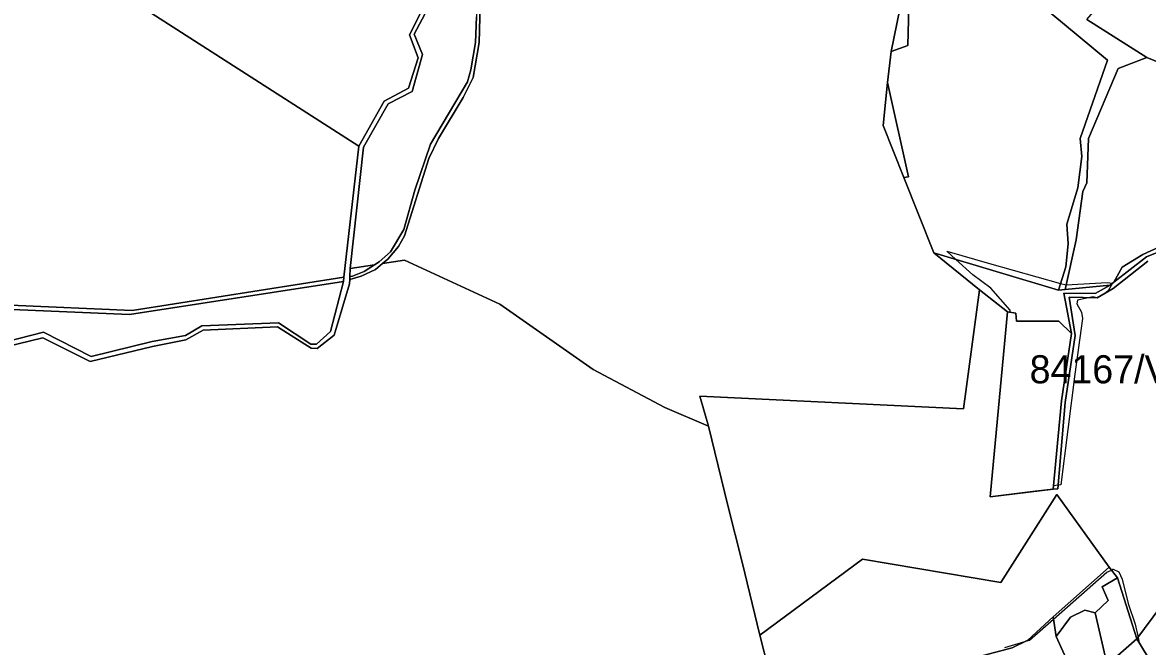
# Model space of a CAD drawing. Extents: x -477304 to -465429, y -1159113 to -1149210.
# Drawn here: x -474575 to -473975, y -1151558 to -1151225 of the extents above; entities that cross this region are included whole.
import ezdxf

# ---------------------------------------------------------------- set-up
doc = ezdxf.new("R2010")
doc.units = 0
for name, color, linetype in [('BPEJ_s', 7, 'Continuous'), ('orna_s', 7, 'Continuous'), ('ostatni_s', 7, 'Continuous'), ('PUPFL_s', 7, 'Continuous'), ('trav_porost_s', 7, 'Continuous'), ('voda_s', 7, 'Continuous')]:
    doc.layers.add(name, color=color, linetype=linetype)

msp = doc.modelspace()

# ---------------------------------------------------------------- linework, layer by layer
at = {"layer": 'BPEJ_s'}
msp.add_lwpolyline([(-474021.25, -1151363.86), (-474018.29, -1151364.69), (-473996.33, -1151363.42), (-473993.63, -1151363.84), (-473993.56, -1151363.85), (-473995.9, -1151367.89), (-473996.87, -1151368.74), (-473997.61, -1151369.39), (-473999.66, -1151370.36), (-474002.08, -1151371.52), (-474003.79, -1151371.09), (-474005.64, -1151371.46), (-474012.31, -1151372.8), (-474012.52, -1151374.71), (-474010.18, -1151379.19), (-474009.54, -1151382.6), (-474013.58, -1151412.26), (-474021.12, -1151471.36), (-474022.58, -1151471.59), (-474023.82, -1151471.78), (-474024.98, -1151471.95), (-474025.14, -1151473.68), (-474034.68, -1151474.86), (-474058.89, -1151477.85), (-474049.64, -1151378.98), (-474048.22, -1151379.26), (-474048.11, -1151378.12), (-474058.55, -1151366.4), (-474068.14, -1151359.37), (-474077.21, -1151351.14), (-474082.02, -1151346.77), (-474059.19, -1151353.19)], close=True, dxfattribs=at)
for points in [[(-474022.58, -1151471.59), (-474023.82, -1151471.78), (-474024.98, -1151471.95), (-474025.14, -1151473.68), (-474034.68, -1151474.86), (-474058.89, -1151477.85), (-474049.64, -1151378.98), (-474048.22, -1151379.26), (-474048.11, -1151378.12), (-474058.55, -1151366.4), (-474068.14, -1151359.37), (-474077.21, -1151351.14), (-474082.02, -1151346.77), (-474059.19, -1151353.19), (-474021.25, -1151363.86), (-474018.29, -1151364.69), (-473996.33, -1151363.42), (-473993.63, -1151363.84), (-473993.56, -1151363.85), (-473995.9, -1151367.89), (-473996.87, -1151368.74), (-473997.61, -1151369.39), (-473999.66, -1151370.36), (-474002.08, -1151371.52), (-474003.79, -1151371.09), (-474005.64, -1151371.46), (-474012.31, -1151372.8), (-474012.52, -1151374.71), (-474010.18, -1151379.19), (-474009.54, -1151382.6), (-474013.58, -1151412.26), (-474021.12, -1151471.36), (-474022.58, -1151471.59)], [(-474051.09, -1151558.21), (-474040.36, -1151555.07), (-474037.88, -1151554.34), (-474025.08, -1151543.13), (-473996.54, -1151518.11), (-473994.12, -1151516.9), (-473993.34, -1151516.51), (-473993.13, -1151516.41), (-473990.15, -1151517.9), (-473988.44, -1151521.74), (-473985.25, -1151534.73), (-473981.41, -1151545.82), (-473979.89, -1151552.83), (-473979.27, -1151555.69), (-473969.5, -1151571.77)], [(-474051.09, -1151558.21), (-474040.36, -1151555.07), (-474037.88, -1151554.34), (-474025.08, -1151543.13), (-473996.54, -1151518.11), (-473994.12, -1151516.9), (-473993.34, -1151516.51), (-473993.13, -1151516.41), (-473990.15, -1151517.9), (-473988.44, -1151521.74), (-473985.25, -1151534.73), (-473981.41, -1151545.82), (-473979.89, -1151552.83), (-473979.27, -1151555.69), (-473969.5, -1151571.77)]]:
    msp.add_lwpolyline(points, dxfattribs=at)
at = {"layer": 'orna_s'}
msp.add_lwpolyline([(-474005.7, -1151575.62), (-474015.07, -1151589.72), (-474025.26, -1151577.39), (-474018.2, -1151564.14), (-474023.57, -1151552.42), (-474016.01, -1151542.02), (-474008.39, -1151538.28), (-474002.84, -1151539.81), (-473996.44, -1151567.55)], close=True, dxfattribs=at)
at = {"layer": 'ostatni_s'}
for points in [[(-474330.96, -1151208.42), (-474331.59, -1151235.38), (-474334.91, -1151253.96), (-474340.2, -1151264.72), (-474353.4, -1151286.54), (-474358.54, -1151297.18), (-474371.56, -1151338.54), (-474374.7, -1151344.13), (-474380.39, -1151351.04), (-474383.15, -1151353.26), (-474387.03, -1151356.39), (-474394.67, -1151360.03), (-474400.76, -1151361.78), (-474400.71, -1151360.22), (-474399.27, -1151360.03), (-474393.1, -1151357.51), (-474387.44, -1151353.94), (-474384.99, -1151352.39), (-474378.88, -1151346.98), (-474371.9, -1151335.16), (-474365.96, -1151314.05), (-474357.58, -1151289.53), (-474337.79, -1151256.22), (-474336.16, -1151249.93), (-474333.5, -1151235.38), (-474332.97, -1151221.56)], [(-473974.62, -1151352.01), (-473993.18, -1151366.59), (-474001.68, -1151371.54), (-474016.59, -1151371.25), (-474013.45, -1151391.7), (-474018.77, -1151427.41), (-474022.75, -1151473.51), (-474025.14, -1151473.68), (-474020.7, -1151426.61), (-474015.42, -1151390.65), (-474019.53, -1151369.15), (-474002.77, -1151369.36), (-473994.84, -1151364.78), (-473992.75, -1151363.15), (-473975.45, -1151349.62), (-473931.8, -1151331.93)]]:
    msp.add_lwpolyline(points, dxfattribs=at)
for points in [[(-474580.94, -1151377.88), (-474631.32, -1151401.5), (-474635.94, -1151401.05), (-474621.68, -1151394.31), (-474581.78, -1151375.45), (-474516.91, -1151378.39), (-474403.82, -1151360.64), (-474404.05, -1151362.89), (-474518.28, -1151380.47)], [(-474002.84, -1151539.81), (-474008.39, -1151538.28), (-474016.01, -1151542.02), (-474023.57, -1151552.42), (-474025.29, -1151541.86), (-473995.26, -1151515.44), (-473990.86, -1151521.1), (-473999, -1151525.91), (-473995.87, -1151533.2)], [(-474109.92, -1151627.17), (-474108.31, -1151614.88), (-474099.25, -1151588.55), (-474087.44, -1151569.12), (-474047.06, -1151558.48), (-474038.8, -1151554.27), (-474025.29, -1151541.86), (-474023.57, -1151552.42), (-474018.2, -1151564.14), (-474025.26, -1151577.39), (-474028.51, -1151591.12), (-474036.93, -1151594.24), (-474055.9, -1151621.56), (-474096.02, -1151628.5), (-474105.42, -1151637.53), (-474110.04, -1151646.47)]]:
    msp.add_lwpolyline(points, close=True, dxfattribs=at)
at = {"layer": 'PUPFL_s'}
for points in [[(-474627.01, -1151052.07), (-474570.23, -1151130.65), (-474554.35, -1151172.14), (-474543.64, -1151195.86), (-474395.94, -1151290.65), (-474403.82, -1151360.64), (-474516.91, -1151378.39), (-474581.78, -1151375.45), (-474621.68, -1151394.31), (-474616.07, -1151347.53), (-474621.45, -1151297.71), (-474655.03, -1151190.31), (-474669.59, -1151142.74), (-474669.06, -1151050.05), (-474667.81, -1151008.4), (-474651.96, -1151017.63), (-474653.31, -1151020.35), (-474646.57, -1151022.25), (-474648.52, -1151025.19), (-474636.4, -1151040.26)], [(-474378.88, -1151346.98), (-474384.99, -1151352.39), (-474387.44, -1151353.94), (-474400.58, -1151356.01), (-474393.35, -1151291.21), (-474380.17, -1151268.01), (-474367.39, -1151261.37), (-474361.87, -1151241.79), (-474366.39, -1151230.88), (-474356.12, -1151211.67), (-474374.29, -1151184.39), (-474359.19, -1151150.59), (-474320.91, -1151161.59), (-474326.14, -1151172.52), (-474331.25, -1151192.4), (-474332.9, -1151209.77), (-474332.97, -1151221.56), (-474333.5, -1151235.38), (-474336.16, -1151249.93), (-474337.79, -1151256.22), (-474357.58, -1151289.53), (-474365.96, -1151314.05), (-474371.9, -1151335.16)], [(-474039.91, -1151206.17), (-474026.55, -1151219.72), (-473996.25, -1151244.68), (-474010.81, -1151286.61), (-474009.92, -1151296.1), (-474012.02, -1151312.95), (-474017.97, -1151332.33), (-474017.18, -1151342.73), (-474018.4, -1151355.05), (-474022.43, -1151367.51), (-474088.95, -1151347.63), (-474104.92, -1151307.44), (-474102.38, -1151306.92), (-474113.69, -1151256.68), (-474111.73, -1151240.1), (-474102.81, -1151236.86), (-474102.12, -1151209.29), (-474084.93, -1151210.88), (-474062.25, -1151207.49), (-474062.02, -1151210.85)], [(-474113.69, -1151256.68), (-474102.38, -1151306.92), (-474104.92, -1151307.44), (-474116, -1151279.54)], [(-473908.39, -1151326.19), (-473925.77, -1151329.42), (-473931.8, -1151331.93), (-473975.45, -1151349.62), (-473992.75, -1151363.15), (-473988.33, -1151355.3), (-473977.37, -1151348.38), (-473936.57, -1151329.86), (-473930.05, -1151322.4), (-473925.01, -1151326.78), (-473910.3, -1151323.99)], [(-474018.85, -1151367.07), (-473994.84, -1151364.78), (-474002.77, -1151369.36), (-474019.53, -1151369.15), (-474015.42, -1151390.65), (-474022.2, -1151384.13), (-474044.86, -1151384.13), (-474045.19, -1151379.86), (-474049.64, -1151378.98), (-474064.62, -1151367.38), (-474088.95, -1151347.63), (-474022.43, -1151367.51)], [(-474399.27, -1151360.03), (-474400.71, -1151360.22), (-474400.58, -1151356.01), (-474387.44, -1151353.94), (-474393.1, -1151357.51)], [(-474580.94, -1151377.88), (-474518.28, -1151380.47), (-474404.05, -1151362.89), (-474410.94, -1151389.56), (-474418.42, -1151396.32), (-474421.47, -1151396.39), (-474438.69, -1151384.98), (-474479.64, -1151386.57), (-474488.46, -1151391.75), (-474506.23, -1151394.86), (-474538.82, -1151402.96), (-474564.18, -1151389.96), (-474610.17, -1151401.7), (-474631.32, -1151401.5)], [(-473995.26, -1151515.44), (-474025.29, -1151541.86), (-474038.8, -1151554.27), (-474047.06, -1151558.48), (-474087.44, -1151569.12), (-474174.1, -1151619.97), (-474177.04, -1151570.52), (-474181.82, -1151551.67), (-474126.97, -1151511.08), (-474053.07, -1151523.53), (-474023.2, -1151476.55)], [(-473941.55, -1151501.19), (-473935.86, -1151508), (-473918.37, -1151526.94), (-473907.43, -1151535.74), (-473887.28, -1151567.47), (-473926.18, -1151592.01), (-473935.75, -1151573.15), (-473938.37, -1151576.34), (-473947.82, -1151575.06), (-473963.76, -1151575.73), (-473969.5, -1151571.77), (-473980.51, -1151553.66)]]:
    msp.add_lwpolyline(points, close=True, dxfattribs=at)
for points in [[(-474359.03, -1151211.56), (-474368.84, -1151231.12), (-474364.17, -1151243.47), (-474369.41, -1151259.68), (-474382.39, -1151266.66), (-474395.94, -1151290.65), (-474543.64, -1151195.86)], [(-473962.55, -1151248.54), (-473975.3, -1151243.24), (-474007.24, -1151222.96), (-473986.22, -1151198.62), (-473958.23, -1151209.85)], [(-474105.45, -1151209.52), (-474111.73, -1151240.1), (-474113.69, -1151256.68), (-474116, -1151279.54), (-474104.92, -1151307.44), (-474088.95, -1151347.63), (-474064.62, -1151367.38), (-474073.14, -1151430.82), (-474213.77, -1151424.09), (-474209.21, -1151440.16), (-474232.46, -1151430.08), (-474270.85, -1151409.82), (-474320.51, -1151375.05), (-474371.5, -1151351.42), (-474383.15, -1151353.26), (-474380.39, -1151351.04), (-474374.7, -1151344.13), (-474371.56, -1151338.54), (-474358.54, -1151297.18), (-474353.4, -1151286.54), (-474340.2, -1151264.72), (-474334.91, -1151253.96), (-474331.59, -1151235.38), (-474330.96, -1151208.42)], [(-474102.12, -1151209.29), (-474102.81, -1151236.86), (-474111.73, -1151240.1), (-474105.45, -1151209.52)], [(-474007.24, -1151222.96), (-473975.3, -1151243.24), (-473990.48, -1151249.15), (-474006.38, -1151286.46), (-474007.2, -1151310.13), (-474009.43, -1151314.89), (-474012.86, -1151340.56), (-474018.85, -1151367.07), (-474022.43, -1151367.51), (-474018.4, -1151355.05), (-474017.18, -1151342.73), (-474017.97, -1151332.33), (-474012.02, -1151312.95), (-474009.92, -1151296.1), (-474010.81, -1151286.61), (-473996.25, -1151244.68), (-474026.55, -1151219.72)], [(-473936.57, -1151329.86), (-473977.37, -1151348.38), (-473988.33, -1151355.3), (-473992.75, -1151363.15), (-473994.84, -1151364.78), (-474018.85, -1151367.07), (-474012.86, -1151340.56), (-474009.43, -1151314.89), (-474007.2, -1151310.13), (-474006.38, -1151286.46), (-473990.48, -1151249.15), (-473975.3, -1151243.24), (-473962.55, -1151248.54)], [(-474610.04, -1151404.03), (-474564.56, -1151392.88), (-474539.21, -1151405.59), (-474505.95, -1151397.51), (-474488.28, -1151393.98), (-474478.89, -1151388.83), (-474439.23, -1151387.1), (-474421.37, -1151398.49), (-474418.16, -1151398.67), (-474409.04, -1151391.54), (-474400.83, -1151364.15), (-474400.76, -1151361.78), (-474394.67, -1151360.03), (-474387.03, -1151356.39), (-474383.15, -1151353.26), (-474371.5, -1151351.42), (-474320.51, -1151375.05), (-474270.85, -1151409.82), (-474232.46, -1151430.08), (-474209.21, -1151440.16), (-474198.9, -1151482.41), (-474191.15, -1151512.75), (-474181.82, -1151551.67), (-474177.04, -1151570.52)], [(-473941.55, -1151501.19), (-473980.51, -1151553.66), (-473990.86, -1151521.1), (-473995.26, -1151515.44), (-474023.2, -1151476.55), (-474053.07, -1151523.53), (-474126.97, -1151511.08), (-474181.82, -1151551.67), (-474191.15, -1151512.75), (-474198.9, -1151482.41), (-474209.21, -1151440.16), (-474213.77, -1151424.09), (-474073.14, -1151430.82), (-474064.62, -1151367.38), (-474049.64, -1151378.98), (-474058.89, -1151477.85), (-474025.14, -1151473.68), (-474022.75, -1151473.51), (-474018.77, -1151427.41), (-474013.45, -1151391.7), (-474016.59, -1151371.25), (-474001.68, -1151371.54), (-473993.18, -1151366.59), (-473974.62, -1151352.01)]]:
    msp.add_lwpolyline(points, dxfattribs=at)
at = {"layer": 'trav_porost_s'}
for points in [[(-474049.64, -1151378.98), (-474045.19, -1151379.86), (-474044.86, -1151384.13), (-474022.2, -1151384.13), (-474015.42, -1151390.65), (-474020.7, -1151426.61), (-474025.14, -1151473.68), (-474058.89, -1151477.85)], [(-473999, -1151525.91), (-473990.86, -1151521.1), (-473980.51, -1151553.66), (-473996.44, -1151567.55), (-474002.84, -1151539.81), (-473995.87, -1151533.2)], [(-473932.89, -1151639.33), (-473934.99, -1151641.75), (-473996.44, -1151567.55), (-473980.51, -1151553.66), (-473969.5, -1151571.77), (-473963.76, -1151575.73), (-473947.82, -1151575.06), (-473938.37, -1151576.34), (-473915.3, -1151626.78), (-473908.96, -1151631.97), (-473921.07, -1151643.17), (-473925.66, -1151639.39)]]:
    msp.add_lwpolyline(points, close=True, dxfattribs=at)
at = {"layer": 'voda_s'}
for points in [[(-474356.12, -1151211.67), (-474366.39, -1151230.88), (-474361.87, -1151241.79), (-474367.39, -1151261.37), (-474380.17, -1151268.01), (-474393.35, -1151291.21), (-474400.58, -1151356.01), (-474400.71, -1151360.22), (-474400.76, -1151361.78), (-474400.83, -1151364.15), (-474409.04, -1151391.54), (-474418.16, -1151398.67), (-474421.37, -1151398.49), (-474439.23, -1151387.1), (-474478.89, -1151388.83), (-474488.28, -1151393.98), (-474505.95, -1151397.51), (-474539.21, -1151405.59), (-474564.56, -1151392.88), (-474610.04, -1151404.03)], [(-474395.94, -1151290.65), (-474382.39, -1151266.66), (-474369.41, -1151259.68), (-474364.17, -1151243.47), (-474368.84, -1151231.12), (-474359.03, -1151211.56)], [(-474610.17, -1151401.7), (-474564.18, -1151389.96), (-474538.82, -1151402.96), (-474506.23, -1151394.86), (-474488.46, -1151391.75), (-474479.64, -1151386.57), (-474438.69, -1151384.98), (-474421.47, -1151396.39), (-474418.42, -1151396.32), (-474410.94, -1151389.56), (-474404.05, -1151362.89), (-474403.82, -1151360.64), (-474395.94, -1151290.65)]]:
    msp.add_lwpolyline(points, dxfattribs=at)

# ---------------------------------------------------------------- texts
at = {"layer": 'BPEJ_s'}
msp.add_text('84167/V.', height=15, dxfattribs=at).set_placement((-474037.79, -1151417.23))

doc.saveas('drawing.dxf')
